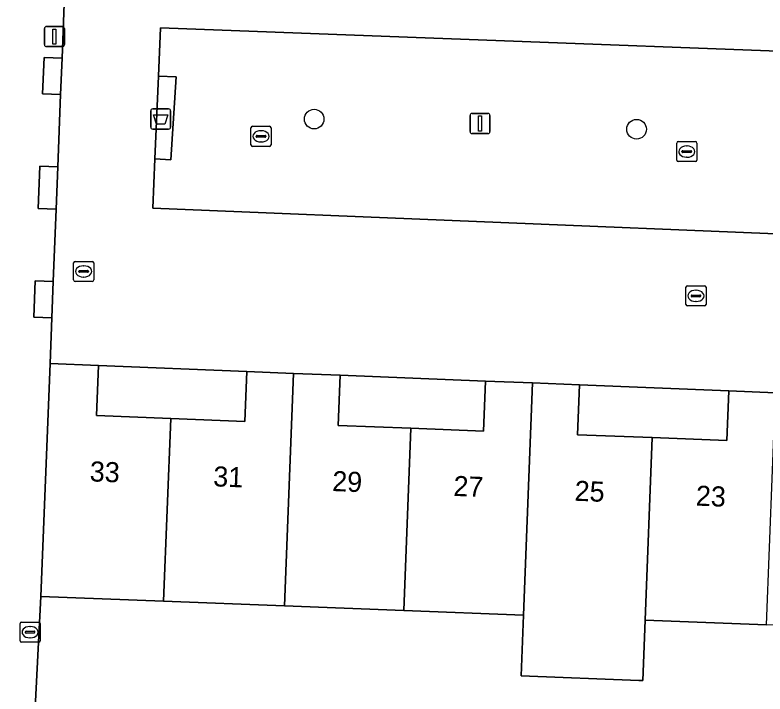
# Model space of a CAD drawing. Extents: x 160786 to 161429, y 386828 to 387485.
# Drawn here: x 161167.19 to 161204.51, y 387297.32 to 387331.11 of the extents above; entities that cross this region are included whole.
import ezdxf

# ---------------------------------------------------------------- set-up
doc = ezdxf.new("R2010")
doc.units = 0
for name, color, linetype in [('IMGEO_Afvalbak', 7, 'Continuous'), ('IMGEO_Boom', 7, 'Continuous'), ('IMGEO_Erf', 7, 'Continuous'), ('IMGEO_Groenvoorziening', 7, 'Continuous'), ('IMGEO_Haag', 7, 'Continuous'), ('IMGEO_Kolk', 7, 'Continuous'), ('IMGEO_Lichtmast', 7, 'Continuous'), ('IMGEO_Pand', 7, 'Continuous'), ('IMGEO_Pand_nummerreeks', 7, 'Continuous'), ('IMGEO_Parkeervlak_open', 7, 'Continuous'), ('IMGEO_Rijbaan_lokaal_open', 7, 'Continuous'), ('IMGEO_Rioolput', 7, 'Continuous'), ('IMGEO_Voetpad_open', 7, 'Continuous')]:
    doc.layers.add(name, color=color, linetype=linetype)

msp = doc.modelspace()

# ---------------------------------------------------------------- linework, layer by layer
at = {"layer": 'IMGEO_Afvalbak'}
for p, q in [((161173.942, 387325.534), (161173.942, 387326.334)), ((161173.942, 387326.334), (161173.942, 387325.534)), ((161174.042, 387326.434), (161174.832, 387326.434)), ((161174.832, 387326.434), (161174.042, 387326.434)), ((161174.932, 387326.334), (161174.932, 387325.534)), ((161174.932, 387325.534), (161174.932, 387326.334)), ((161174.832, 387325.434), (161174.042, 387325.434)), ((161174.042, 387325.434), (161174.832, 387325.434))]:
    msp.add_line(p, q, dxfattribs=at)
msp.add_lwpolyline([(161174.085, 387326.148), (161174.789, 387326.148), (161174.64, 387325.678), (161174.234, 387325.678), (161174.085, 387326.148)], dxfattribs=at)
for centre, start, end in [((161174.042, 387326.334), 90, 180), ((161174.042, 387326.334), 90, 180), ((161174.832, 387326.334), 0, 90), ((161174.832, 387326.334), 360, 90), ((161174.042, 387325.534), 180, 270), ((161174.042, 387325.534), 180, 270), ((161174.832, 387325.534), 270, 0), ((161174.832, 387325.534), 270, 0)]:
    msp.add_arc(centre, 0.1, start, end, dxfattribs=at)
at = {"layer": 'IMGEO_Boom'}
for centre in [(161182.074, 387325.927), (161198.116, 387325.427)]:
    msp.add_circle(centre, 0.489, dxfattribs=at)
at = {"layer": 'IMGEO_Erf'}
for points in [[(161171.343, 387313.673), (161171.246, 387311.176), (161174.935, 387311.032), (161178.626, 387310.887), (161178.722, 387313.364)], [(161183.372, 387313.183), (161183.274, 387310.685), (161186.888, 387310.544), (161190.5, 387310.403), (161190.597, 387312.897)], [(161195.279, 387312.713), (161195.181, 387310.224), (161198.895, 387310.078), (161202.608, 387309.933), (161202.704, 387312.406)]]:
    msp.add_lwpolyline(points, close=True, dxfattribs=at)
msp.add_lwpolyline([(161228.827, 387299.816), (161222.697, 387300.056), (161216.596, 387300.295), (161216.485, 387297.446), (161210.467, 387297.682), (161210.61, 387300.529), (161204.58, 387300.765), (161198.54, 387301.001), (161198.422, 387297.987), (161198.229, 387297.995), (161192.368, 387298.224), (161192.486, 387301.238), (161186.533, 387301.471), (161180.592, 387301.703), (161174.579, 387301.938), (161168.48, 387302.177), (161167.965, 387292.078)], dxfattribs=at)
at = {"layer": 'IMGEO_Groenvoorziening'}
for points in [[(161169.459, 387327.157), (161169.53, 387328.966), (161168.632, 387329.002), (161168.561, 387327.193)], [(161174.152, 387323.944), (161174.948, 387323.903), (161175.206, 387328.037), (161174.327, 387328.066)], [(161169.235, 387321.452), (161169.317, 387323.55), (161168.419, 387323.586), (161168.337, 387321.488)], [(161169.022, 387316.036), (161169.093, 387317.844), (161168.195, 387317.88), (161168.124, 387316.072)]]:
    msp.add_lwpolyline(points, close=True, dxfattribs=at)
at = {"layer": 'IMGEO_Haag'}
msp.add_lwpolyline([(161174.152, 387323.944), (161174.948, 387323.903), (161175.206, 387328.037), (161174.327, 387328.066)], close=True, dxfattribs=at)
at = {"layer": 'IMGEO_Kolk'}
for p, q in [((161178.93, 387324.646), (161178.93, 387325.498)), ((161179.005, 387325.572), (161179.857, 387325.572)), ((161179.931, 387325.498), (161179.931, 387324.646)), ((161179.189, 387325.066), (161179.189, 387325.078)), ((161179.627, 387325.029), (161179.229, 387325.029)), ((161179.232, 387325.115), (161179.63, 387325.115)), ((161179.418, 387325.352), (161179.443, 387325.352)), ((161179.673, 387325.078), (161179.673, 387325.066)), ((161179.441, 387324.792), (161179.416, 387324.792)), ((161200.115, 387323.887), (161200.115, 387324.739)), ((161200.19, 387324.813), (161201.042, 387324.813)), ((161201.116, 387324.739), (161201.116, 387323.887)), ((161179.857, 387324.572), (161179.005, 387324.572)), ((161200.374, 387324.307), (161200.374, 387324.319)), ((161200.812, 387324.27), (161200.414, 387324.27)), ((161200.417, 387324.356), (161200.815, 387324.356)), ((161200.603, 387324.593), (161200.628, 387324.593)), ((161200.858, 387324.319), (161200.858, 387324.307)), ((161200.626, 387324.033), (161200.601, 387324.033)), ((161201.042, 387323.813), (161200.19, 387323.813)), ((161167.439, 387299.973), (161167.439, 387300.825)), ((161167.514, 387300.899), (161168.366, 387300.899)), ((161168.44, 387300.825), (161168.44, 387299.973)), ((161167.698, 387300.393), (161167.698, 387300.405)), ((161168.136, 387300.356), (161167.738, 387300.356)), ((161167.741, 387300.442), (161168.139, 387300.442)), ((161167.927, 387300.679), (161167.952, 387300.679)), ((161168.182, 387300.405), (161168.182, 387300.393)), ((161167.95, 387300.119), (161167.925, 387300.119)), ((161168.366, 387299.899), (161167.514, 387299.899))]:
    msp.add_line(p, q, dxfattribs=at)
for points in [[(161178.93, 387324.646), (161178.93, 387325.498)], [(161179.005, 387325.572), (161179.857, 387325.572)], [(161179.931, 387325.498), (161179.931, 387324.646)], [(161200.115, 387323.887), (161200.115, 387324.739)], [(161200.19, 387324.813), (161201.042, 387324.813)], [(161201.116, 387324.739), (161201.116, 387323.887)], [(161179.857, 387324.572), (161179.005, 387324.572)], [(161201.042, 387323.813), (161200.19, 387323.813)], [(161167.439, 387299.973), (161167.439, 387300.825)], [(161167.514, 387300.899), (161168.366, 387300.899)], [(161168.44, 387300.825), (161168.44, 387299.973)], [(161168.366, 387299.899), (161167.514, 387299.899)]]:
    msp.add_lwpolyline(points, dxfattribs=at)
for centre, radius, start, end in [((161179.007, 387325.496), 0.0765, 91.552, 178.448), ((161179.007, 387325.496), 0.0765, 91.552, 178.448), ((161179.855, 387325.496), 0.0765, 1.552, 88.448), ((161179.855, 387325.496), 0.0765, 1.552, 88.448), ((161179.229, 387325.075), 0.0403, 85.8775, 175.7526), ((161179.226, 387325.065), 0.0366, 178.938, 274.7102), ((161179.63, 387325.072), 0.043, 264.8664, 352.4533), ((161179.634, 387325.077), 0.0386, 1.7309, 96.639), ((161179.007, 387324.648), 0.0765, 181.552, 268.448), ((161179.007, 387324.648), 0.0765, 181.552, 268.448), ((161179.855, 387324.648), 0.0765, 271.552, 358.448), ((161179.855, 387324.648), 0.0765, 271.552, 358.448), ((161200.192, 387324.737), 0.0765, 91.552, 178.448), ((161200.192, 387324.737), 0.0765, 91.552, 178.448), ((161201.04, 387324.737), 0.0765, 1.552, 88.448), ((161201.04, 387324.737), 0.0765, 1.552, 88.448), ((161200.414, 387324.316), 0.0403, 85.8775, 175.7526), ((161200.411, 387324.306), 0.0366, 178.938, 274.7102), ((161200.815, 387324.313), 0.043, 264.8664, 352.4533), ((161200.819, 387324.318), 0.0386, 1.7309, 96.639), ((161200.192, 387323.889), 0.0765, 181.552, 268.448), ((161200.192, 387323.889), 0.0765, 181.552, 268.448), ((161201.04, 387323.889), 0.0765, 271.552, 358.448), ((161201.04, 387323.889), 0.0765, 271.552, 358.448), ((161167.516, 387300.823), 0.0765, 91.552, 178.448), ((161167.516, 387300.823), 0.0765, 91.552, 178.448), ((161168.364, 387300.823), 0.0765, 1.552, 88.448), ((161168.364, 387300.823), 0.0765, 1.552, 88.448), ((161167.738, 387300.402), 0.0403, 85.8775, 175.7526), ((161167.735, 387300.392), 0.0366, 178.938, 274.7102), ((161168.139, 387300.399), 0.043, 264.8664, 352.4533), ((161168.143, 387300.404), 0.0386, 1.7309, 96.639), ((161167.516, 387299.975), 0.0765, 181.552, 268.448), ((161167.516, 387299.975), 0.0765, 181.552, 268.448), ((161168.364, 387299.975), 0.0765, 271.552, 358.448), ((161168.364, 387299.975), 0.0765, 271.552, 358.448)]:
    msp.add_arc(centre, radius, start, end, dxfattribs=at)
for centre, major_axis, ratio, start_param, end_param in [((161179.417, 387325.072), (-0.387, 0.002), 0.722429, 4.712389, 7.853982), ((161179.442, 387325.072), (-0.39, 0.002), 0.717154, 1.570796, 4.712389), ((161200.602, 387324.313), (-0.387, 0.002), 0.722429, 4.712389, 7.853982), ((161200.627, 387324.313), (-0.39, 0.002), 0.717154, 1.570796, 4.712389), ((161167.926, 387300.399), (-0.387, 0.002), 0.722429, 4.712389, 7.853982), ((161167.951, 387300.399), (-0.39, 0.002), 0.717154, 1.570796, 4.712389)]:
    msp.add_ellipse(centre, major_axis=major_axis, ratio=ratio, start_param=start_param, end_param=end_param, dxfattribs=at)
at = {"layer": 'IMGEO_Lichtmast'}
for p, q in [((161168.656, 387329.637), (161168.656, 387330.437)), ((161168.656, 387330.437), (161168.656, 387329.637)), ((161168.756, 387330.537), (161169.546, 387330.537)), ((161169.546, 387330.537), (161168.756, 387330.537)), ((161169.646, 387330.437), (161169.646, 387329.637)), ((161169.646, 387329.637), (161169.646, 387330.437)), ((161169.546, 387329.537), (161168.756, 387329.537)), ((161168.756, 387329.537), (161169.546, 387329.537)), ((161189.832, 387325.309), (161189.832, 387326.109)), ((161189.832, 387326.109), (161189.832, 387325.309)), ((161189.932, 387326.209), (161190.722, 387326.209)), ((161190.722, 387326.209), (161189.932, 387326.209)), ((161190.822, 387326.109), (161190.822, 387325.309)), ((161190.822, 387325.309), (161190.822, 387326.109)), ((161190.722, 387325.209), (161189.932, 387325.209)), ((161189.932, 387325.209), (161190.722, 387325.209))]:
    msp.add_line(p, q, dxfattribs=at)
for points in [[(161169.076, 387330.412), (161169.226, 387330.412), (161169.226, 387329.662), (161169.076, 387329.662), (161169.076, 387330.412)], [(161190.252, 387326.084), (161190.402, 387326.084), (161190.402, 387325.334), (161190.252, 387325.334), (161190.252, 387326.084)]]:
    msp.add_lwpolyline(points, dxfattribs=at)
for centre, start, end in [((161168.756, 387330.437), 90, 180), ((161168.756, 387330.437), 90, 180), ((161169.546, 387330.437), 0, 90), ((161169.546, 387330.437), 360, 90), ((161168.756, 387329.637), 180, 270), ((161168.756, 387329.637), 180, 270), ((161169.546, 387329.637), 270, 0), ((161169.546, 387329.637), 270, 0), ((161189.932, 387326.109), 90, 180), ((161189.932, 387326.109), 90, 180), ((161190.722, 387326.109), 0, 90), ((161190.722, 387326.109), 360, 90), ((161189.932, 387325.309), 180, 270), ((161189.932, 387325.309), 180, 270), ((161190.722, 387325.309), 270, 0), ((161190.722, 387325.309), 270, 0)]:
    msp.add_arc(centre, 0.1, start, end, dxfattribs=at)
at = {"layer": 'IMGEO_Pand'}
for points in [[(161168.933, 387313.767), (161168.48, 387302.177), (161174.579, 387301.938), (161174.935, 387311.032), (161171.246, 387311.176), (161171.343, 387313.673)], [(161178.722, 387313.364), (161178.626, 387310.887), (161174.935, 387311.032), (161174.579, 387301.938), (161180.592, 387301.703), (161181.045, 387313.274)], [(161181.045, 387313.274), (161180.592, 387301.703), (161186.533, 387301.471), (161186.888, 387310.544), (161183.274, 387310.685), (161183.372, 387313.183)], [(161190.597, 387312.897), (161190.5, 387310.403), (161186.888, 387310.544), (161186.533, 387301.471), (161192.486, 387301.238), (161192.938, 387312.805)], [(161198.895, 387310.078), (161195.181, 387310.224), (161195.279, 387312.713), (161192.938, 387312.805), (161192.486, 387301.238), (161192.368, 387298.224), (161198.229, 387297.995), (161198.422, 387297.987), (161198.54, 387301.001)], [(161202.704, 387312.406), (161202.608, 387309.933), (161198.895, 387310.078), (161198.54, 387301.001), (161204.58, 387300.765), (161205.032, 387312.315)]]:
    msp.add_lwpolyline(points, close=True, dxfattribs=at)
at = {"layer": 'IMGEO_Parkeervlak_open'}
msp.add_lwpolyline([(161174.152, 387323.944), (161174.048, 387321.497), (161222.362, 387319.502), (161222.458, 387322.071), (161221.73, 387322.099), (161221.88, 387326.096), (161222.608, 387326.068), (161222.705, 387328.649), (161174.429, 387330.466), (161174.327, 387328.066), (161175.206, 387328.037), (161174.948, 387323.903)], close=True, dxfattribs=at)
at = {"layer": 'IMGEO_Rijbaan_lokaal_open'}
msp.add_lwpolyline([(161169.672, 387332.573), (161169.53, 387328.966), (161169.459, 387327.157), (161169.317, 387323.55), (161169.235, 387321.452), (161169.093, 387317.844), (161169.022, 387316.036), (161168.933, 387313.767), (161171.343, 387313.673), (161178.722, 387313.364), (161181.045, 387313.274), (161183.372, 387313.183), (161190.597, 387312.897), (161192.938, 387312.805), (161195.279, 387312.713), (161202.704, 387312.406), (161205.032, 387312.315)], dxfattribs=at)
msp.add_lwpolyline([(161222.362, 387319.502), (161174.048, 387321.497), (161174.152, 387323.944), (161174.327, 387328.066), (161174.429, 387330.466), (161222.705, 387328.649), (161222.608, 387326.068), (161222.458, 387322.071)], close=True, dxfattribs=at)
at = {"layer": 'IMGEO_Rioolput'}
for p, q in [((161170.103, 387317.923), (161170.103, 387318.775)), ((161170.178, 387318.849), (161171.03, 387318.849)), ((161171.104, 387318.775), (161171.104, 387317.923)), ((161170.362, 387318.343), (161170.362, 387318.355)), ((161170.8, 387318.306), (161170.402, 387318.306)), ((161170.405, 387318.392), (161170.803, 387318.392)), ((161170.591, 387318.629), (161170.616, 387318.629)), ((161170.846, 387318.355), (161170.846, 387318.343)), ((161170.614, 387318.069), (161170.589, 387318.069)), ((161171.03, 387317.849), (161170.178, 387317.849)), ((161200.571, 387316.707), (161200.571, 387317.559)), ((161200.646, 387317.633), (161201.498, 387317.633)), ((161201.572, 387317.559), (161201.572, 387316.707)), ((161200.873, 387317.176), (161201.271, 387317.176)), ((161201.059, 387317.413), (161201.084, 387317.413)), ((161200.83, 387317.127), (161200.83, 387317.139)), ((161201.268, 387317.09), (161200.87, 387317.09)), ((161201.082, 387316.853), (161201.057, 387316.853)), ((161201.314, 387317.139), (161201.314, 387317.127)), ((161201.498, 387316.633), (161200.646, 387316.633))]:
    msp.add_line(p, q, dxfattribs=at)
for points in [[(161170.103, 387317.923), (161170.103, 387318.775)], [(161170.178, 387318.849), (161171.03, 387318.849)], [(161171.104, 387318.775), (161171.104, 387317.923)], [(161171.03, 387317.849), (161170.178, 387317.849)], [(161200.571, 387316.707), (161200.571, 387317.559)], [(161200.646, 387317.633), (161201.498, 387317.633)], [(161201.572, 387317.559), (161201.572, 387316.707)], [(161201.498, 387316.633), (161200.646, 387316.633)]]:
    msp.add_lwpolyline(points, dxfattribs=at)
for centre, radius, start, end in [((161170.18, 387318.773), 0.0765, 91.552, 178.448), ((161170.18, 387318.773), 0.0765, 91.552, 178.448), ((161171.028, 387318.773), 0.0765, 1.552, 88.448), ((161171.028, 387318.773), 0.0765, 1.552, 88.448), ((161170.402, 387318.352), 0.0403, 85.8775, 175.7526), ((161170.399, 387318.342), 0.0366, 178.938, 274.7102), ((161170.803, 387318.349), 0.043, 264.8664, 352.4533), ((161170.807, 387318.354), 0.0386, 1.7309, 96.639), ((161170.18, 387317.925), 0.0765, 181.552, 268.448), ((161170.18, 387317.925), 0.0765, 181.552, 268.448), ((161171.028, 387317.925), 0.0765, 271.552, 358.448), ((161171.028, 387317.925), 0.0765, 271.552, 358.448), ((161200.648, 387317.557), 0.0765, 91.552, 178.448), ((161200.648, 387317.557), 0.0765, 91.552, 178.448), ((161201.496, 387317.557), 0.0765, 1.552, 88.448), ((161201.496, 387317.557), 0.0765, 1.552, 88.448), ((161200.87, 387317.136), 0.0403, 85.8775, 175.7526), ((161201.275, 387317.138), 0.0386, 1.7309, 96.639), ((161200.867, 387317.126), 0.0366, 178.938, 274.7102), ((161201.271, 387317.133), 0.043, 264.8664, 352.4533), ((161200.648, 387316.709), 0.0765, 181.552, 268.448), ((161200.648, 387316.709), 0.0765, 181.552, 268.448), ((161201.496, 387316.709), 0.0765, 271.552, 358.448), ((161201.496, 387316.709), 0.0765, 271.552, 358.448)]:
    msp.add_arc(centre, radius, start, end, dxfattribs=at)
for centre, major_axis, ratio, start_param, end_param in [((161170.59, 387318.349), (-0.387, 0.002), 0.722429, 4.712389, 7.853982), ((161170.615, 387318.349), (-0.39, 0.002), 0.717154, 1.570796, 4.712389), ((161201.058, 387317.133), (-0.387, 0.002), 0.722429, 4.712389, 7.853982), ((161201.083, 387317.133), (-0.39, 0.002), 0.717154, 1.570796, 4.712389)]:
    msp.add_ellipse(centre, major_axis=major_axis, ratio=ratio, start_param=start_param, end_param=end_param, dxfattribs=at)
at = {"layer": 'IMGEO_Voetpad_open'}
for points in [[(161168.933, 387313.767), (161169.022, 387316.036), (161168.124, 387316.072), (161168.195, 387317.88), (161169.093, 387317.844), (161169.235, 387321.452), (161168.337, 387321.488), (161168.419, 387323.586), (161169.317, 387323.55), (161169.459, 387327.157), (161168.561, 387327.193), (161168.632, 387329.002), (161169.53, 387328.966), (161169.672, 387332.573), (161168.774, 387332.609), (161168.845, 387334.418), (161169.743, 387334.382), (161169.832, 387336.641), (161166.813, 387336.716), (161165.215, 387298.514), (161165.127, 387296.415), (161164.993, 387293.208), (161164.829, 387289.6), (161170.163, 387289.466)], [(161167.965, 387292.078), (161168.48, 387302.177), (161168.933, 387313.767)]]:
    msp.add_lwpolyline(points, dxfattribs=at)

# ---------------------------------------------------------------- texts
at = {"layer": 'IMGEO_Pand_nummerreeks'}
for s, rotation, p in [('33', 357.7066, (161170.894, 387307.906)), ('31', 357.7066, (161177.039, 387307.659)), ('29', 357.7066, (161182.957, 387307.423)), ('27', 357.7066, (161188.989, 387307.181)), ('25', 357.7082, (161195.019, 387306.94)), ('23', 357.7066, (161201.052, 387306.698))]:
    msp.add_text(s, height=1, rotation=rotation, dxfattribs=at).set_placement(p)

doc.saveas('drawing.dxf')
